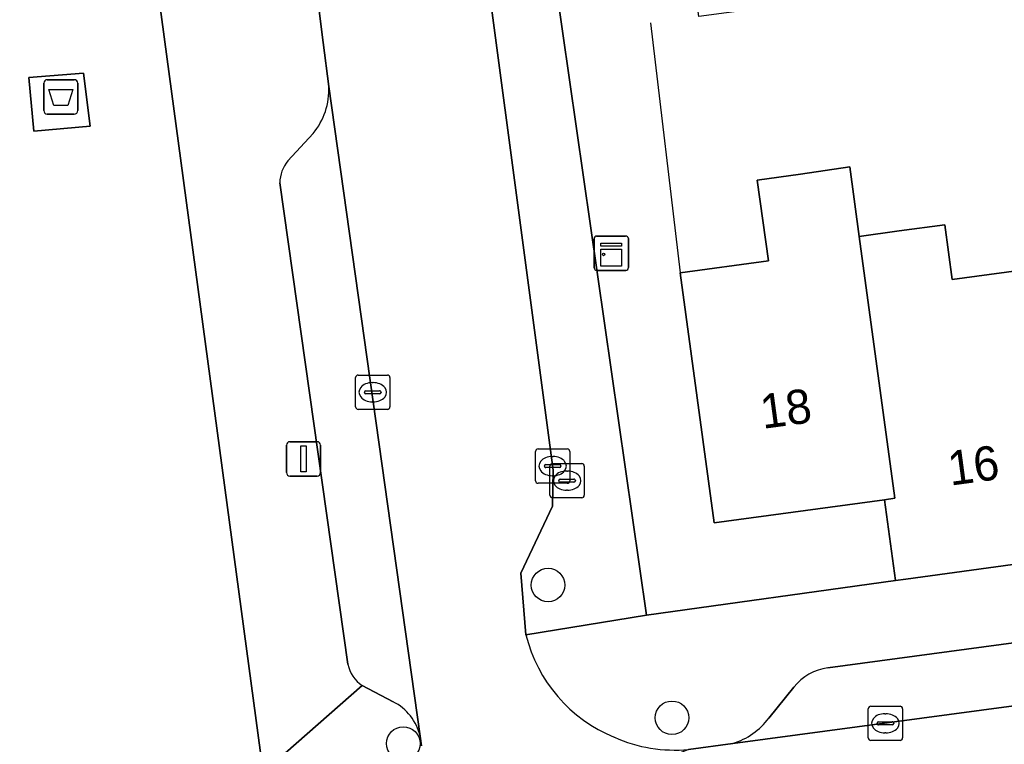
# Model space of a CAD drawing. Extents: x 163147 to 163550, y 380933 to 381639.
# Drawn here: x 163263.56 to 163292.27, y 381293.5 to 381314.62 of the extents above; entities that cross this region are included whole.
import ezdxf

# ---------------------------------------------------------------- set-up
doc = ezdxf.new("R2010")
doc.units = 0
for name, color, linetype in [('IMGEO_Afval_apart_plaats', 7, 'Continuous'), ('IMGEO_Boom', 7, 'Continuous'), ('IMGEO_Brandkraan', 7, 'Continuous'), ('IMGEO_Erf', 7, 'Continuous'), ('IMGEO_Kast', 7, 'Continuous'), ('IMGEO_Kolk', 7, 'Continuous'), ('IMGEO_Lichtmast', 7, 'Continuous'), ('IMGEO_Muur', 7, 'Continuous'), ('IMGEO_Pand', 7, 'Continuous'), ('IMGEO_Pand_nummerreeks', 7, 'Continuous'), ('IMGEO_Parkeervlak_open', 7, 'Continuous'), ('IMGEO_Rijbaan_lokaal_open', 7, 'Continuous'), ('IMGEO_Voetpad_gesloten', 7, 'Continuous'), ('IMGEO_Voetpad_open', 7, 'Continuous')]:
    doc.layers.add(name, color=color, linetype=linetype)

msp = doc.modelspace()

# ---------------------------------------------------------------- linework, layer by layer
at = {"layer": 'IMGEO_Afval_apart_plaats'}
for p, q in [((163264.26, 381311.971), (163264.26, 381312.771)), ((163264.26, 381312.771), (163264.26, 381311.971)), ((163264.36, 381312.871), (163265.15, 381312.871)), ((163265.15, 381312.871), (163264.36, 381312.871)), ((163265.25, 381312.771), (163265.25, 381311.971)), ((163265.25, 381311.971), (163265.25, 381312.771)), ((163265.15, 381311.871), (163264.36, 381311.871)), ((163264.36, 381311.871), (163265.15, 381311.871))]:
    msp.add_line(p, q, dxfattribs=at)
msp.add_lwpolyline([(163264.403, 381312.585), (163265.107, 381312.585), (163264.958, 381312.115), (163264.552, 381312.115), (163264.403, 381312.585)], dxfattribs=at)
for centre, start, end in [((163264.36, 381312.771), 90, 180), ((163264.36, 381312.771), 90, 180), ((163265.15, 381312.771), 0, 90), ((163265.15, 381312.771), 360, 90), ((163264.36, 381311.971), 180, 270), ((163264.36, 381311.971), 180, 270), ((163265.15, 381311.971), 270, 0), ((163265.15, 381311.971), 270, 0)]:
    msp.add_arc(centre, 0.1, start, end, dxfattribs=at)
at = {"layer": 'IMGEO_Boom'}
for centre in [(163278.965, 381298.144), (163282.578, 381294.277), (163274.742, 381293.528)]:
    msp.add_circle(centre, 0.489, dxfattribs=at)
at = {"layer": 'IMGEO_Brandkraan'}
for p, q in [((163279.02, 381300.762), (163279.02, 381301.614)), ((163279.095, 381301.688), (163279.947, 381301.688)), ((163279.508, 381301.468), (163279.533, 381301.468)), ((163280.021, 381301.614), (163280.021, 381300.762)), ((163279.279, 381301.182), (163279.279, 381301.194)), ((163279.322, 381301.231), (163279.72, 381301.231)), ((163279.763, 381301.194), (163279.763, 381301.182)), ((163279.717, 381301.145), (163279.319, 381301.145)), ((163279.531, 381300.908), (163279.506, 381300.908)), ((163279.947, 381300.688), (163279.095, 381300.688))]:
    msp.add_line(p, q, dxfattribs=at)
for points in [[(163279.02, 381300.762), (163279.02, 381301.614)], [(163279.095, 381301.688), (163279.947, 381301.688)], [(163280.021, 381301.614), (163280.021, 381300.762)], [(163279.947, 381300.688), (163279.095, 381300.688)]]:
    msp.add_lwpolyline(points, dxfattribs=at)
for centre, radius, start, end in [((163279.097, 381301.612), 0.0765, 91.552, 178.448), ((163279.097, 381301.612), 0.0765, 91.552, 178.448), ((163279.945, 381301.612), 0.0765, 1.552, 88.448), ((163279.945, 381301.612), 0.0765, 1.552, 88.448), ((163279.319, 381301.191), 0.0403, 85.8775, 175.7526), ((163279.316, 381301.181), 0.0366, 178.938, 274.7102), ((163279.72, 381301.188), 0.043, 264.8664, 352.4533), ((163279.724, 381301.193), 0.0386, 1.7309, 96.639), ((163279.097, 381300.764), 0.0765, 181.552, 268.448), ((163279.097, 381300.764), 0.0765, 181.552, 268.448), ((163279.945, 381300.764), 0.0765, 271.552, 358.448), ((163279.945, 381300.764), 0.0765, 271.552, 358.448)]:
    msp.add_arc(centre, radius, start, end, dxfattribs=at)
for centre, major_axis, ratio, start_param, end_param in [((163279.507, 381301.188), (-0.387, 0.002), 0.722429, 4.712389, 7.853982), ((163279.532, 381301.188), (-0.39, 0.002), 0.717154, 1.570796, 4.712389)]:
    msp.add_ellipse(centre, major_axis=major_axis, ratio=ratio, start_param=start_param, end_param=end_param, dxfattribs=at)
at = {"layer": 'IMGEO_Erf'}
for points in [[(163270.661, 381292.68), (163258.396, 381383.641)], [(163293.287, 381319.08), (163291.85, 381318.887), (163290.398, 381318.692), (163290.803, 381315.713), (163287.101, 381315.216), (163283.363, 381314.714), (163282.963, 381317.693), (163281.553, 381317.504), (163278.979, 381317.134), (163281.834, 381297.272), (163289.095, 381298.279), (163288.775, 381300.632), (163283.806, 381299.958), (163282.816, 381307.246), (163285.396, 381307.596), (163285.06, 381309.942), (163286.325, 381310.123), (163287.764, 381310.329), (163288.039, 381308.306), (163289.202, 381308.464), (163290.531, 381308.645), (163290.747, 381307.052), (163293.408, 381307.413)]]:
    msp.add_lwpolyline(points, dxfattribs=at)
msp.add_lwpolyline([(163263.821, 381312.939), (163265.419, 381313.063), (163265.615, 381311.518), (163263.972, 381311.372)], close=True, dxfattribs=at)
at = {"layer": 'IMGEO_Kast'}
for p, q in [((163280.307, 381307.391), (163280.307, 381308.232)), ((163280.307, 381308.232), (163280.307, 381307.391)), ((163280.382, 381308.316), (163281.223, 381308.316)), ((163281.223, 381308.316), (163280.382, 381308.316)), ((163281.307, 381308.241), (163281.307, 381307.4)), ((163281.307, 381307.4), (163281.307, 381308.241)), ((163281.232, 381307.316), (163280.391, 381307.316)), ((163280.391, 381307.316), (163281.232, 381307.316))]:
    msp.add_line(p, q, dxfattribs=at)
for points in [[(163280.502, 381308.106), (163281.102, 381308.106), (163281.102, 381308.021), (163280.502, 381308.021), (163280.502, 381308.106)], [(163280.502, 381307.931), (163281.102, 381307.931), (163281.102, 381307.442), (163280.502, 381307.442), (163280.502, 381307.931)]]:
    msp.add_lwpolyline(points, dxfattribs=at)
msp.add_circle((163280.586, 381307.78), 0.0377, dxfattribs=at)
for centre, start, end in [((163280.385, 381308.238), 92.4484, 184.2845), ((163280.385, 381308.238), 92.4484, 184.2845), ((163281.229, 381308.238), 2.4484, 94.2845), ((163281.229, 381308.238), 2.4484, 94.2845), ((163280.385, 381307.394), 182.4484, 274.2845), ((163280.385, 381307.394), 182.4484, 274.2845), ((163281.229, 381307.394), 272.4484, 4.2845), ((163281.229, 381307.394), 272.4484, 4.2845)]:
    msp.add_arc(centre, 0.0779, start, end, dxfattribs=at)
at = {"layer": 'IMGEO_Kolk'}
for p, q in [((163273.351, 381303.338), (163273.351, 381304.19)), ((163273.426, 381304.264), (163274.278, 381304.264)), ((163273.839, 381304.044), (163273.864, 381304.044)), ((163274.352, 381304.19), (163274.352, 381303.338)), ((163273.61, 381303.758), (163273.61, 381303.77)), ((163273.653, 381303.807), (163274.051, 381303.807)), ((163274.094, 381303.77), (163274.094, 381303.758)), ((163274.048, 381303.721), (163273.65, 381303.721)), ((163273.862, 381303.484), (163273.837, 381303.484)), ((163274.278, 381303.264), (163273.426, 381303.264)), ((163278.598, 381301.185), (163278.598, 381302.037)), ((163278.673, 381302.111), (163279.525, 381302.111)), ((163279.599, 381302.037), (163279.599, 381301.185)), ((163279.086, 381301.891), (163279.111, 381301.891)), ((163278.857, 381301.605), (163278.857, 381301.617)), ((163279.295, 381301.568), (163278.897, 381301.568)), ((163278.9, 381301.654), (163279.298, 381301.654)), ((163279.341, 381301.617), (163279.341, 381301.605)), ((163279.109, 381301.331), (163279.084, 381301.331)), ((163279.525, 381301.111), (163278.673, 381301.111)), ((163288.376, 381294.616), (163289.228, 381294.616)), ((163288.301, 381293.69), (163288.301, 381294.542)), ((163288.789, 381294.396), (163288.814, 381294.396)), ((163289.302, 381294.542), (163289.302, 381293.69)), ((163288.56, 381294.11), (163288.56, 381294.122)), ((163288.998, 381294.073), (163288.6, 381294.073)), ((163288.603, 381294.159), (163289.001, 381294.159)), ((163289.044, 381294.122), (163289.044, 381294.11)), ((163288.812, 381293.836), (163288.787, 381293.836)), ((163289.228, 381293.616), (163288.376, 381293.616))]:
    msp.add_line(p, q, dxfattribs=at)
for points in [[(163273.351, 381303.338), (163273.351, 381304.19)], [(163273.426, 381304.264), (163274.278, 381304.264)], [(163274.352, 381304.19), (163274.352, 381303.338)], [(163274.278, 381303.264), (163273.426, 381303.264)], [(163278.598, 381301.185), (163278.598, 381302.037)], [(163278.673, 381302.111), (163279.525, 381302.111)], [(163279.599, 381302.037), (163279.599, 381301.185)], [(163279.525, 381301.111), (163278.673, 381301.111)], [(163288.376, 381294.616), (163289.228, 381294.616)], [(163288.301, 381293.69), (163288.301, 381294.542)], [(163289.302, 381294.542), (163289.302, 381293.69)], [(163289.228, 381293.616), (163288.376, 381293.616)]]:
    msp.add_lwpolyline(points, dxfattribs=at)
for centre, radius, start, end in [((163273.428, 381304.188), 0.0765, 91.552, 178.448), ((163273.428, 381304.188), 0.0765, 91.552, 178.448), ((163274.276, 381304.188), 0.0765, 1.552, 88.448), ((163274.276, 381304.188), 0.0765, 1.552, 88.448), ((163273.65, 381303.767), 0.0403, 85.8775, 175.7526), ((163273.647, 381303.757), 0.0366, 178.938, 274.7102), ((163274.051, 381303.764), 0.043, 264.8664, 352.4533), ((163274.055, 381303.769), 0.0386, 1.7309, 96.639), ((163273.428, 381303.34), 0.0765, 181.552, 268.448), ((163273.428, 381303.34), 0.0765, 181.552, 268.448), ((163274.276, 381303.34), 0.0765, 271.552, 358.448), ((163274.276, 381303.34), 0.0765, 271.552, 358.448), ((163278.675, 381302.035), 0.0765, 91.552, 178.448), ((163278.675, 381302.035), 0.0765, 91.552, 178.448), ((163279.523, 381302.035), 0.0765, 1.552, 88.448), ((163279.523, 381302.035), 0.0765, 1.552, 88.448), ((163278.897, 381301.614), 0.0403, 85.8775, 175.7526), ((163278.894, 381301.604), 0.0366, 178.938, 274.7102), ((163279.298, 381301.611), 0.043, 264.8664, 352.4533), ((163279.302, 381301.616), 0.0386, 1.7309, 96.639), ((163278.675, 381301.187), 0.0765, 181.552, 268.448), ((163278.675, 381301.187), 0.0765, 181.552, 268.448), ((163279.523, 381301.187), 0.0765, 271.552, 358.448), ((163279.523, 381301.187), 0.0765, 271.552, 358.448), ((163288.378, 381294.54), 0.0765, 91.552, 178.448), ((163288.378, 381294.54), 0.0765, 91.552, 178.448), ((163289.226, 381294.54), 0.0765, 1.552, 88.448), ((163289.226, 381294.54), 0.0765, 1.552, 88.448), ((163288.6, 381294.119), 0.0403, 85.8775, 175.7526), ((163288.597, 381294.109), 0.0366, 178.938, 274.7102), ((163289.001, 381294.116), 0.043, 264.8664, 352.4533), ((163289.005, 381294.121), 0.0386, 1.7309, 96.639), ((163288.378, 381293.692), 0.0765, 181.552, 268.448), ((163288.378, 381293.692), 0.0765, 181.552, 268.448), ((163289.226, 381293.692), 0.0765, 271.552, 358.448), ((163289.226, 381293.692), 0.0765, 271.552, 358.448)]:
    msp.add_arc(centre, radius, start, end, dxfattribs=at)
for centre, major_axis, ratio, start_param, end_param in [((163273.838, 381303.764), (-0.387, 0.002), 0.722429, 4.712389, 7.853982), ((163273.863, 381303.764), (-0.39, 0.002), 0.717154, 1.570796, 4.712389), ((163279.085, 381301.611), (-0.387, 0.002), 0.722429, 4.712389, 7.853982), ((163279.11, 381301.611), (-0.39, 0.002), 0.717154, 1.570796, 4.712389), ((163288.788, 381294.116), (-0.387, 0.002), 0.722429, 4.712389, 7.853982), ((163288.813, 381294.116), (-0.39, 0.002), 0.717154, 1.570796, 4.712389)]:
    msp.add_ellipse(centre, major_axis=major_axis, ratio=ratio, start_param=start_param, end_param=end_param, dxfattribs=at)
at = {"layer": 'IMGEO_Lichtmast'}
for p, q in [((163271.439, 381302.322), (163272.229, 381302.322)), ((163272.229, 381302.322), (163271.439, 381302.322)), ((163271.339, 381301.422), (163271.339, 381302.222)), ((163271.339, 381302.222), (163271.339, 381301.422)), ((163272.329, 381302.222), (163272.329, 381301.422)), ((163272.329, 381301.422), (163272.329, 381302.222)), ((163272.229, 381301.322), (163271.439, 381301.322)), ((163271.439, 381301.322), (163272.229, 381301.322))]:
    msp.add_line(p, q, dxfattribs=at)
msp.add_lwpolyline([(163271.759, 381302.197), (163271.909, 381302.197), (163271.909, 381301.447), (163271.759, 381301.447), (163271.759, 381302.197)], dxfattribs=at)
for centre, start, end in [((163271.439, 381302.222), 90, 180), ((163271.439, 381302.222), 90, 180), ((163272.229, 381302.222), 0, 90), ((163272.229, 381302.222), 360, 90), ((163271.439, 381301.422), 180, 270), ((163271.439, 381301.422), 180, 270), ((163272.229, 381301.422), 270, 0), ((163272.229, 381301.422), 270, 0)]:
    msp.add_arc(centre, 0.1, start, end, dxfattribs=at)
at = {"layer": 'IMGEO_Muur'}
msp.add_lwpolyline([(163281.953, 381314.525), (163282.816, 381307.246)], dxfattribs=at)
at = {"layer": 'IMGEO_Pand'}
for points in [[(163288.039, 381308.306), (163287.764, 381310.329), (163286.325, 381310.123), (163285.06, 381309.942), (163285.396, 381307.596), (163282.816, 381307.246), (163283.806, 381299.958), (163288.775, 381300.632), (163289.075, 381300.673)], [(163293.424, 381307.291), (163293.408, 381307.413), (163290.747, 381307.052), (163290.531, 381308.645), (163289.202, 381308.464), (163288.039, 381308.306), (163289.075, 381300.673), (163288.775, 381300.632), (163289.095, 381298.279), (163289.394, 381298.32), (163294.434, 381299.003), (163294.293, 381300.042), (163294.406, 381300.057)]]:
    msp.add_lwpolyline(points, close=True, dxfattribs=at)
at = {"layer": 'IMGEO_Parkeervlak_open'}
for points in [[(163275.235, 381293.74), (163272.571, 381312.676)], [(163272.114, 381311.304), (163271.379, 381310.51)], [(163271.142, 381309.863), (163273.126, 381295.837)], [(163335.29, 381302.215), (163287.124, 381295.733)], [(163284.351, 381293.529), (163330.836, 381299.757), (163338.794, 381300.823)], [(163273.542, 381295.213), (163274.445, 381294.744)], [(163286.131, 381295.166), (163285.403, 381294.268)]]:
    msp.add_lwpolyline(points, dxfattribs=at)
for centre, radius, start, end in [((163270.577, 381312.578), 1.997, 320.3489, 2.8063), ((163272.159, 381309.857), 1.017, 140.0899, 179.6739), ((163274.115, 381296.046), 1.011, 191.919, 235.4611), ((163287.322, 381294.233), 1.513, 97.5226, 141.9299), ((163273.759, 381293.391), 1.517, 13.2968, 63.0982), ((163283.754, 381295.497), 2.056, 286.87, 323.3039)]:
    msp.add_arc(centre, radius, start, end, dxfattribs=at)
at = {"layer": 'IMGEO_Rijbaan_lokaal_open'}
for points in [[(163274.458, 381325.136), (163274.353, 381325.906), (163270.911, 381325.441), (163271.581, 381320.516), (163272.41, 381313.953), (163272.571, 381312.676), (163275.235, 381293.74), (163275.274, 381293.457)], [(163278.321, 381296.695), (163278.166, 381298.487), (163279.091, 381300.445), (163279.114, 381301.489), (163276.308, 381322.547)], [(163331.743, 381293.09), (163330.836, 381299.757), (163284.351, 381293.529), (163283.061, 381293.356), (163278.384, 381291.467), (163274.185, 381288.606)]]:
    msp.add_lwpolyline(points, dxfattribs=at)
for centre, radius, start, end in [((163282.546, 381297.735), 4.351, 193.8237, 247.7255), ((163282.648, 381297.642), 4.306, 246.0123, 275.5099)]:
    msp.add_arc(centre, radius, start, end, dxfattribs=at)
at = {"layer": 'IMGEO_Voetpad_gesloten'}
msp.add_lwpolyline([(163263.972, 381311.372), (163265.615, 381311.518), (163265.419, 381313.063), (163263.821, 381312.939)], close=True, dxfattribs=at)
at = {"layer": 'IMGEO_Voetpad_open'}
for points in [[(163253.303, 381443.603), (163250.513, 381464.074), (163247.511, 381464.766), (163252.186, 381429.92), (163252.391, 381428.393), (163258.396, 381383.641), (163270.661, 381292.68), (163273.542, 381295.213)], [(163276.308, 381322.547), (163279.114, 381301.489), (163279.091, 381300.445), (163278.166, 381298.487), (163278.321, 381296.695), (163281.834, 381297.272), (163278.979, 381317.134), (163278.81, 381318.468), (163277.926, 381325.426), (163277.512, 381328.471), (163277.083, 381331.631), (163277.685, 381331.713), (163277.442, 381333.502), (163276.77, 381338.45), (163276.097, 381343.4), (163275.841, 381345.283), (163275.238, 381345.201), (163274.821, 381348.266), (163274.402, 381351.348), (163273.489, 381358.295), (163273.289, 381359.821), (163266.729, 381409.746)], [(163272.571, 381312.676), (163272.41, 381313.953), (163271.581, 381320.516), (163270.911, 381325.441), (163270.337, 381329.655)], [(163271.379, 381310.51), (163272.114, 381311.304)], [(163273.126, 381295.837), (163271.142, 381309.863)], [(163344.476, 381305.139), (163344.364, 381305.974), (163341.092, 381305.313), (163336.044, 381304.652), (163335.762, 381304.614), (163330.718, 381303.929), (163317.172, 381302.228), (163294.434, 381299.003), (163289.394, 381298.32), (163289.095, 381298.279), (163281.834, 381297.272), (163278.321, 381296.695)], [(163287.124, 381295.733), (163335.29, 381302.215)], [(163274.445, 381294.744), (163273.542, 381295.213), (163270.661, 381292.68), (163267.999, 381290.328), (163269.177, 381289.036), (163226.368, 381250), (163198.814, 381224.874), (163198.345, 381224.43), (163196.155, 381222.433), (163195.966, 381221.793), (163195.623, 381221.889), (163184.654, 381211.837), (163184.293, 381211.571), (163180.662, 381208.276), (163184.073, 381206.12), (163198.3, 381219.123)], [(163285.403, 381294.268), (163286.131, 381295.166)], [(163275.274, 381293.457), (163275.235, 381293.74)], [(163283.061, 381293.356), (163284.351, 381293.529)]]:
    msp.add_lwpolyline(points, dxfattribs=at)
for centre, radius, start, end in [((163270.577, 381312.578), 1.997, 320.3489, 2.8063), ((163272.159, 381309.857), 1.017, 140.0899, 179.6739), ((163282.546, 381297.735), 4.351, 193.8237, 247.7255), ((163274.115, 381296.046), 1.011, 191.919, 235.4611), ((163287.322, 381294.233), 1.513, 97.5226, 141.9299), ((163273.759, 381293.391), 1.517, 13.2968, 63.0982), ((163283.754, 381295.497), 2.056, 286.87, 323.3039), ((163282.648, 381297.642), 4.306, 246.0123, 275.5099)]:
    msp.add_arc(centre, radius, start, end, dxfattribs=at)

# ---------------------------------------------------------------- texts
at = {"layer": 'IMGEO_Pand_nummerreeks'}
for s, p in [('18', (163285.226, 381302.694)), ('16', (163290.697, 381301.04))]:
    msp.add_text(s, height=1, rotation=7.7235, dxfattribs=at).set_placement(p)

doc.saveas('drawing.dxf')
